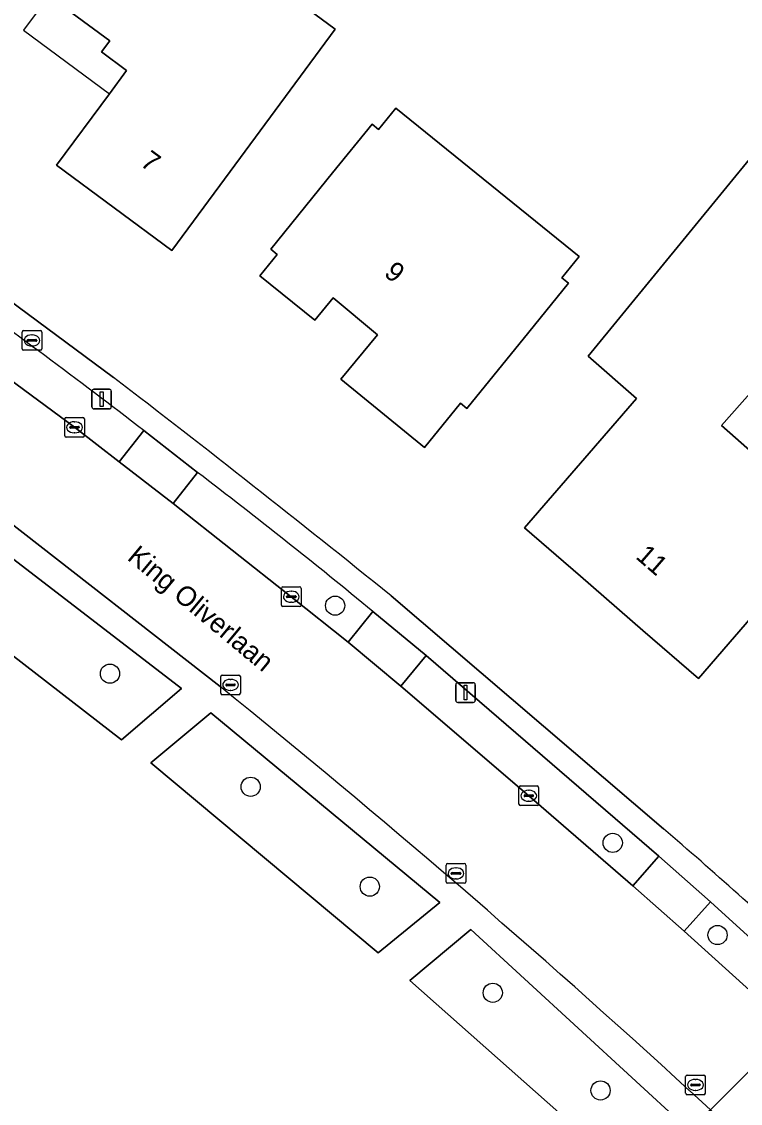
# Model space of a CAD drawing. Extents: x 160455 to 162082, y 388339 to 389736.
# Drawn here: x 160803.3 to 160839.9, y 389266.5 to 389321.6 of the extents above; entities that cross this region are included whole.
import ezdxf

# ---------------------------------------------------------------- set-up
doc = ezdxf.new("R2010")
doc.units = 0
for name, color, linetype in [('IMGEO_Boom', 7, 'Continuous'), ('IMGEO_Brandkraan', 7, 'Continuous'), ('IMGEO_Erf', 7, 'Continuous'), ('IMGEO_Groenvoorziening', 7, 'Continuous'), ('IMGEO_Kolk', 7, 'Continuous'), ('IMGEO_Lichtmast', 7, 'Continuous'), ('IMGEO_Openbare_ruimte_label', 7, 'Continuous'), ('IMGEO_Pand', 7, 'Continuous'), ('IMGEO_Pand_nummerreeks', 7, 'Continuous'), ('IMGEO_Pand_overbouw', 7, 'Continuous'), ('IMGEO_Parkeervlak_open', 7, 'Continuous'), ('IMGEO_Rijbaan_lokaal_gesloten', 7, 'Continuous'), ('IMGEO_Voetpad_open', 7, 'Continuous')]:
    doc.layers.add(name, color=color, linetype=linetype)

msp = doc.modelspace()

# ---------------------------------------------------------------- linework, layer by layer
at = {"layer": 'IMGEO_Boom'}
for centre in [(160819.268, 389291.869), (160807.804, 389288.405), (160814.968, 389282.649), (160833.4, 389279.793), (160821.032, 389277.565), (160838.735, 389275.099), (160827.292, 389272.16), (160832.781, 389267.189)]:
    msp.add_circle(centre, 0.489, dxfattribs=at)
at = {"layer": 'IMGEO_Brandkraan'}
for p, q in [((160803.334, 389304.946), (160803.334, 389305.798)), ((160803.409, 389305.872), (160804.261, 389305.872)), ((160803.822, 389305.652), (160803.847, 389305.652)), ((160804.335, 389305.798), (160804.335, 389304.946)), ((160803.593, 389305.366), (160803.593, 389305.378)), ((160804.031, 389305.329), (160803.633, 389305.329)), ((160803.636, 389305.415), (160804.034, 389305.415)), ((160803.845, 389305.092), (160803.82, 389305.092)), ((160804.077, 389305.378), (160804.077, 389305.366)), ((160804.261, 389304.872), (160803.409, 389304.872))]:
    msp.add_line(p, q, dxfattribs=at)
for points in [[(160803.334, 389304.946), (160803.334, 389305.798)], [(160803.409, 389305.872), (160804.261, 389305.872)], [(160804.335, 389305.798), (160804.335, 389304.946)], [(160804.261, 389304.872), (160803.409, 389304.872)]]:
    msp.add_lwpolyline(points, dxfattribs=at)
for centre, radius, start, end in [((160803.411, 389305.796), 0.0765, 91.552, 178.448), ((160803.411, 389305.796), 0.0765, 91.552, 178.448), ((160804.259, 389305.796), 0.0765, 1.552, 88.448), ((160804.259, 389305.796), 0.0765, 1.552, 88.448), ((160803.411, 389304.948), 0.0765, 181.552, 268.448), ((160803.411, 389304.948), 0.0765, 181.552, 268.448), ((160803.633, 389305.375), 0.0403, 85.8775, 175.7526), ((160803.63, 389305.365), 0.0366, 178.938, 274.7102), ((160804.034, 389305.372), 0.043, 264.8664, 352.4533), ((160804.038, 389305.377), 0.0386, 1.7309, 96.639), ((160804.259, 389304.948), 0.0765, 271.552, 358.448), ((160804.259, 389304.948), 0.0765, 271.552, 358.448)]:
    msp.add_arc(centre, radius, start, end, dxfattribs=at)
for centre, major_axis, ratio, start_param, end_param in [((160803.821, 389305.372), (-0.387, 0.002), 0.722429, 4.712389, 7.853982), ((160803.846, 389305.372), (-0.39, 0.002), 0.717154, 1.570796, 4.712389)]:
    msp.add_ellipse(centre, major_axis=major_axis, ratio=ratio, start_param=start_param, end_param=end_param, dxfattribs=at)
at = {"layer": 'IMGEO_Erf'}
for points in [[(160819.27, 389321.21), (160813.925, 389313.975), (160810.953, 389309.953), (160805.079, 389314.291), (160807.773, 389317.928), (160808.652, 389319.115), (160807.382, 389320.056), (160807.799, 389320.619), (160805.057, 389322.65), (160808.029, 389326.672), (160809.388, 389328.512)], [(160831.689, 389309.637), (160830.809, 389308.551), (160831.142, 389308.28), (160829.126, 389305.793), (160825.977, 389301.908), (160825.643, 389302.179), (160823.819, 389299.928), (160819.555, 389303.407), (160821.433, 389305.66), (160819.172, 389307.544), (160818.227, 389306.41), (160815.44, 389308.662), (160816.321, 389309.749), (160815.987, 389310.019), (160819.136, 389313.904), (160821.146, 389316.383), (160821.48, 389316.113), (160822.36, 389317.199)], [(160842.441, 389317.122), (160846.939, 389313.524), (160841.688, 389307.436), (160843.359, 389306.062), (160841.039, 389303.424), (160838.941, 389301.039), (160841.657, 389298.65), (160843.596, 389300.854), (160845.142, 389300.965), (160847.259, 389299.132), (160837.762, 389288.163), (160834.94, 389290.611), (160831.758, 389293.37), (160828.916, 389295.835), (160834.617, 389302.421), (160832.142, 389304.564)]]:
    msp.add_lwpolyline(points, close=True, dxfattribs=at)
for points in [[(160795.093, 389312.922), (160801.68, 389308.146), (160807.977, 389303.491)], [(160822.114, 389292.369), (160835.986, 389280.514)]]:
    msp.add_lwpolyline(points, dxfattribs=at)
for centre, radius, start, end in [((160384.668, 388750.884), 696.107, 51.066524, 52.547104), ((160683.112, 389102.743), 234.463, 46.83485, 49.30612)]:
    msp.add_arc(centre, radius, start, end, dxfattribs=at)
at = {"layer": 'IMGEO_Groenvoorziening'}
for points in [[(160761.762, 389311.244), (160762.616, 389309.452), (160791.739, 389250), (160797.431, 389238.379), (160798.552, 389239.137), (160793.256, 389249.942), (160796.592, 389251.832), (160797.509, 389250), (160801.833, 389241.356), (160802.127, 389241.555), (160804.19, 389238.528), (160821.085, 389250), (160835.893, 389260.055), (160833.815, 389263.093), (160833.929, 389263.171), (160823.069, 389272.792), (160826.176, 389275.379), (160837.102, 389265.337), (160838.371, 389266.203), (160837.317, 389267.173)], [(160813.417, 389287.75), (160802.533, 389296.244)]]:
    msp.add_lwpolyline(points, dxfattribs=at)
for points in [[(160808.39, 389285.043), (160811.44, 389287.659), (160799.577, 389296.763), (160796.546, 389294.203)], [(160808.39, 389285.043), (160796.546, 389294.203), (160799.577, 389296.763), (160811.44, 389287.659)], [(160821.454, 389274.192), (160824.593, 389276.755), (160812.945, 389286.419), (160809.885, 389283.865)], [(160821.454, 389274.192), (160809.885, 389283.865), (160812.945, 389286.419), (160824.593, 389276.755)], [(160837.102, 389265.337), (160826.176, 389275.379), (160823.069, 389272.792), (160833.929, 389263.171)]]:
    msp.add_lwpolyline(points, close=True, dxfattribs=at)
msp.add_arc((160496.205, 388895.143), 504.741, 47.4825, 51.06308, dxfattribs=at)
at = {"layer": 'IMGEO_Kolk'}
for p, q in [((160805.5, 389300.523), (160805.5, 389301.375)), ((160805.575, 389301.449), (160806.427, 389301.449)), ((160805.988, 389301.229), (160806.013, 389301.229)), ((160806.501, 389301.375), (160806.501, 389300.523)), ((160805.759, 389300.943), (160805.759, 389300.955)), ((160806.197, 389300.906), (160805.799, 389300.906)), ((160805.802, 389300.992), (160806.2, 389300.992)), ((160806.011, 389300.669), (160805.986, 389300.669)), ((160806.243, 389300.955), (160806.243, 389300.943)), ((160806.427, 389300.449), (160805.575, 389300.449)), ((160816.61, 389292.824), (160817.462, 389292.824)), ((160816.535, 389291.898), (160816.535, 389292.75)), ((160816.794, 389292.318), (160816.794, 389292.33)), ((160817.232, 389292.281), (160816.834, 389292.281)), ((160816.837, 389292.367), (160817.235, 389292.367)), ((160817.023, 389292.604), (160817.048, 389292.604)), ((160817.278, 389292.33), (160817.278, 389292.318)), ((160817.536, 389292.75), (160817.536, 389291.898)), ((160817.462, 389291.824), (160816.61, 389291.824)), ((160817.046, 389292.044), (160817.021, 389292.044)), ((160813.443, 389287.411), (160813.443, 389288.263)), ((160813.518, 389288.337), (160814.37, 389288.337)), ((160813.702, 389287.831), (160813.702, 389287.843)), ((160813.745, 389287.88), (160814.143, 389287.88)), ((160813.931, 389288.117), (160813.956, 389288.117)), ((160814.186, 389287.843), (160814.186, 389287.831)), ((160814.444, 389288.263), (160814.444, 389287.411)), ((160814.37, 389287.337), (160813.518, 389287.337)), ((160814.14, 389287.794), (160813.742, 389287.794)), ((160813.954, 389287.557), (160813.929, 389287.557)), ((160828.626, 389281.763), (160828.626, 389282.615)), ((160828.701, 389282.689), (160829.553, 389282.689)), ((160829.114, 389282.469), (160829.139, 389282.469)), ((160829.627, 389282.615), (160829.627, 389281.763)), ((160828.885, 389282.183), (160828.885, 389282.195)), ((160829.323, 389282.146), (160828.925, 389282.146)), ((160828.928, 389282.232), (160829.326, 389282.232)), ((160829.137, 389281.909), (160829.112, 389281.909)), ((160829.369, 389282.195), (160829.369, 389282.183)), ((160829.553, 389281.689), (160828.701, 389281.689)), ((160824.918, 389277.813), (160824.918, 389278.665)), ((160824.993, 389278.739), (160825.845, 389278.739)), ((160825.406, 389278.519), (160825.431, 389278.519)), ((160825.919, 389278.665), (160825.919, 389277.813)), ((160825.177, 389278.233), (160825.177, 389278.245)), ((160825.615, 389278.196), (160825.217, 389278.196)), ((160825.22, 389278.282), (160825.618, 389278.282)), ((160825.429, 389277.959), (160825.404, 389277.959)), ((160825.661, 389278.245), (160825.661, 389278.233)), ((160825.845, 389277.739), (160824.993, 389277.739)), ((160837.113, 389267.045), (160837.113, 389267.897)), ((160837.188, 389267.971), (160838.04, 389267.971)), ((160837.372, 389267.465), (160837.372, 389267.477)), ((160837.415, 389267.514), (160837.813, 389267.514)), ((160837.601, 389267.751), (160837.626, 389267.751)), ((160837.856, 389267.477), (160837.856, 389267.465)), ((160838.114, 389267.897), (160838.114, 389267.045)), ((160838.04, 389266.971), (160837.188, 389266.971)), ((160837.81, 389267.428), (160837.412, 389267.428)), ((160837.624, 389267.191), (160837.599, 389267.191))]:
    msp.add_line(p, q, dxfattribs=at)
for points in [[(160805.5, 389300.523), (160805.5, 389301.375)], [(160805.575, 389301.449), (160806.427, 389301.449)], [(160806.501, 389301.375), (160806.501, 389300.523)], [(160806.427, 389300.449), (160805.575, 389300.449)], [(160816.61, 389292.824), (160817.462, 389292.824)], [(160816.535, 389291.898), (160816.535, 389292.75)], [(160817.536, 389292.75), (160817.536, 389291.898)], [(160817.462, 389291.824), (160816.61, 389291.824)], [(160813.443, 389287.411), (160813.443, 389288.263)], [(160813.518, 389288.337), (160814.37, 389288.337)], [(160814.444, 389288.263), (160814.444, 389287.411)], [(160814.37, 389287.337), (160813.518, 389287.337)], [(160828.626, 389281.763), (160828.626, 389282.615)], [(160828.701, 389282.689), (160829.553, 389282.689)], [(160829.627, 389282.615), (160829.627, 389281.763)], [(160829.553, 389281.689), (160828.701, 389281.689)], [(160824.918, 389277.813), (160824.918, 389278.665)], [(160824.993, 389278.739), (160825.845, 389278.739)], [(160825.919, 389278.665), (160825.919, 389277.813)], [(160825.845, 389277.739), (160824.993, 389277.739)], [(160837.113, 389267.045), (160837.113, 389267.897)], [(160837.188, 389267.971), (160838.04, 389267.971)], [(160838.114, 389267.897), (160838.114, 389267.045)], [(160838.04, 389266.971), (160837.188, 389266.971)]]:
    msp.add_lwpolyline(points, dxfattribs=at)
for centre, radius, start, end in [((160805.577, 389301.373), 0.0765, 91.552, 178.448), ((160805.577, 389301.373), 0.0765, 91.552, 178.448), ((160806.425, 389301.373), 0.0765, 1.552, 88.448), ((160806.425, 389301.373), 0.0765, 1.552, 88.448), ((160805.577, 389300.525), 0.0765, 181.552, 268.448), ((160805.577, 389300.525), 0.0765, 181.552, 268.448), ((160805.799, 389300.952), 0.0403, 85.8775, 175.7526), ((160805.796, 389300.942), 0.0366, 178.938, 274.7102), ((160806.2, 389300.949), 0.043, 264.8664, 352.4533), ((160806.204, 389300.954), 0.0386, 1.7309, 96.639), ((160806.425, 389300.525), 0.0765, 271.552, 358.448), ((160806.425, 389300.525), 0.0765, 271.552, 358.448), ((160816.612, 389292.748), 0.0765, 91.552, 178.448), ((160816.612, 389292.748), 0.0765, 91.552, 178.448), ((160817.46, 389292.748), 0.0765, 1.552, 88.448), ((160817.46, 389292.748), 0.0765, 1.552, 88.448), ((160816.834, 389292.327), 0.0403, 85.8775, 175.7526), ((160816.831, 389292.317), 0.0366, 178.938, 274.7102), ((160817.235, 389292.324), 0.043, 264.8664, 352.4533), ((160817.239, 389292.329), 0.0386, 1.7309, 96.639), ((160816.612, 389291.9), 0.0765, 181.552, 268.448), ((160816.612, 389291.9), 0.0765, 181.552, 268.448), ((160817.46, 389291.9), 0.0765, 271.552, 358.448), ((160817.46, 389291.9), 0.0765, 271.552, 358.448), ((160813.52, 389288.261), 0.0765, 91.552, 178.448), ((160813.52, 389288.261), 0.0765, 91.552, 178.448), ((160813.742, 389287.84), 0.0403, 85.8775, 175.7526), ((160813.739, 389287.83), 0.0366, 178.938, 274.7102), ((160814.143, 389287.837), 0.043, 264.8664, 352.4533), ((160814.147, 389287.842), 0.0386, 1.7309, 96.639), ((160814.368, 389288.261), 0.0765, 1.552, 88.448), ((160814.368, 389288.261), 0.0765, 1.552, 88.448), ((160813.52, 389287.413), 0.0765, 181.552, 268.448), ((160813.52, 389287.413), 0.0765, 181.552, 268.448), ((160814.368, 389287.413), 0.0765, 271.552, 358.448), ((160814.368, 389287.413), 0.0765, 271.552, 358.448), ((160828.703, 389282.613), 0.0765, 91.552, 178.448), ((160828.703, 389282.613), 0.0765, 91.552, 178.448), ((160829.551, 389282.613), 0.0765, 1.552, 88.448), ((160829.551, 389282.613), 0.0765, 1.552, 88.448), ((160828.703, 389281.765), 0.0765, 181.552, 268.448), ((160828.703, 389281.765), 0.0765, 181.552, 268.448), ((160828.925, 389282.192), 0.0403, 85.8775, 175.7526), ((160828.922, 389282.182), 0.0366, 178.938, 274.7102), ((160829.326, 389282.189), 0.043, 264.8664, 352.4533), ((160829.33, 389282.194), 0.0386, 1.7309, 96.639), ((160829.551, 389281.765), 0.0765, 271.552, 358.448), ((160829.551, 389281.765), 0.0765, 271.552, 358.448), ((160824.995, 389278.663), 0.0765, 91.552, 178.448), ((160824.995, 389278.663), 0.0765, 91.552, 178.448), ((160825.843, 389278.663), 0.0765, 1.552, 88.448), ((160825.843, 389278.663), 0.0765, 1.552, 88.448), ((160825.217, 389278.242), 0.0403, 85.8775, 175.7526), ((160825.214, 389278.232), 0.0366, 178.938, 274.7102), ((160825.618, 389278.239), 0.043, 264.8664, 352.4533), ((160825.622, 389278.244), 0.0386, 1.7309, 96.639), ((160824.995, 389277.815), 0.0765, 181.552, 268.448), ((160824.995, 389277.815), 0.0765, 181.552, 268.448), ((160825.843, 389277.815), 0.0765, 271.552, 358.448), ((160825.843, 389277.815), 0.0765, 271.552, 358.448), ((160837.19, 389267.895), 0.0765, 91.552, 178.448), ((160837.19, 389267.895), 0.0765, 91.552, 178.448), ((160837.412, 389267.474), 0.0403, 85.8775, 175.7526), ((160837.409, 389267.464), 0.0366, 178.938, 274.7102), ((160837.813, 389267.471), 0.043, 264.8664, 352.4533), ((160837.817, 389267.476), 0.0386, 1.7309, 96.639), ((160838.038, 389267.895), 0.0765, 1.552, 88.448), ((160838.038, 389267.895), 0.0765, 1.552, 88.448), ((160837.19, 389267.047), 0.0765, 181.552, 268.448), ((160837.19, 389267.047), 0.0765, 181.552, 268.448), ((160838.038, 389267.047), 0.0765, 271.552, 358.448), ((160838.038, 389267.047), 0.0765, 271.552, 358.448)]:
    msp.add_arc(centre, radius, start, end, dxfattribs=at)
for centre, major_axis, ratio, start_param, end_param in [((160805.987, 389300.949), (-0.387, 0.002), 0.722429, 4.712389, 7.853982), ((160806.012, 389300.949), (-0.39, 0.002), 0.717154, 1.570796, 4.712389), ((160817.022, 389292.324), (-0.387, 0.002), 0.722429, 4.712389, 7.853982), ((160817.047, 389292.324), (-0.39, 0.002), 0.717154, 1.570796, 4.712389), ((160813.93, 389287.837), (-0.387, 0.002), 0.722429, 4.712389, 7.853982), ((160813.955, 389287.837), (-0.39, 0.002), 0.717154, 1.570796, 4.712389), ((160829.113, 389282.189), (-0.387, 0.002), 0.722429, 4.712389, 7.853982), ((160829.138, 389282.189), (-0.39, 0.002), 0.717154, 1.570796, 4.712389), ((160825.405, 389278.239), (-0.387, 0.002), 0.722429, 4.712389, 7.853982), ((160825.43, 389278.239), (-0.39, 0.002), 0.717154, 1.570796, 4.712389), ((160837.6, 389267.471), (-0.387, 0.002), 0.722429, 4.712389, 7.853982), ((160837.625, 389267.471), (-0.39, 0.002), 0.717154, 1.570796, 4.712389)]:
    msp.add_ellipse(centre, major_axis=major_axis, ratio=ratio, start_param=start_param, end_param=end_param, dxfattribs=at)
at = {"layer": 'IMGEO_Lichtmast'}
for p, q in [((160806.883, 389301.986), (160806.883, 389302.786)), ((160806.883, 389302.786), (160806.883, 389301.986)), ((160806.983, 389302.886), (160807.773, 389302.886)), ((160807.773, 389302.886), (160806.983, 389302.886)), ((160807.873, 389302.786), (160807.873, 389301.986)), ((160807.873, 389301.986), (160807.873, 389302.786)), ((160807.773, 389301.886), (160806.983, 389301.886)), ((160806.983, 389301.886), (160807.773, 389301.886)), ((160825.41, 389287.046), (160825.41, 389287.846)), ((160825.41, 389287.846), (160825.41, 389287.046)), ((160825.51, 389287.946), (160826.3, 389287.946)), ((160826.3, 389287.946), (160825.51, 389287.946)), ((160826.4, 389287.846), (160826.4, 389287.046)), ((160826.4, 389287.046), (160826.4, 389287.846)), ((160826.3, 389286.946), (160825.51, 389286.946)), ((160825.51, 389286.946), (160826.3, 389286.946))]:
    msp.add_line(p, q, dxfattribs=at)
for points in [[(160807.303, 389302.761), (160807.453, 389302.761), (160807.453, 389302.011), (160807.303, 389302.011), (160807.303, 389302.761)], [(160825.83, 389287.821), (160825.98, 389287.821), (160825.98, 389287.071), (160825.83, 389287.071), (160825.83, 389287.821)]]:
    msp.add_lwpolyline(points, dxfattribs=at)
for centre, start, end in [((160806.983, 389302.786), 90, 180), ((160806.983, 389302.786), 90, 180), ((160807.773, 389302.786), 0, 90), ((160807.773, 389302.786), 360, 90), ((160806.983, 389301.986), 180, 270), ((160806.983, 389301.986), 180, 270), ((160807.773, 389301.986), 270, 0), ((160807.773, 389301.986), 270, 0), ((160825.51, 389287.846), 90, 180), ((160825.51, 389287.846), 90, 180), ((160826.3, 389287.846), 0, 90), ((160826.3, 389287.846), 360, 90), ((160825.51, 389287.046), 180, 270), ((160825.51, 389287.046), 180, 270), ((160826.3, 389287.046), 270, 0), ((160826.3, 389287.046), 270, 0)]:
    msp.add_arc(centre, 0.1, start, end, dxfattribs=at)
at = {"layer": 'IMGEO_Pand'}
for points in [[(160813.925, 389313.975), (160819.27, 389321.21), (160809.388, 389328.512), (160808.029, 389326.672), (160805.057, 389322.65), (160807.799, 389320.619), (160807.382, 389320.056), (160808.652, 389319.115), (160807.773, 389317.928), (160805.079, 389314.291), (160810.953, 389309.953)], [(160829.126, 389305.793), (160831.142, 389308.28), (160830.809, 389308.551), (160831.689, 389309.637), (160822.36, 389317.199), (160821.48, 389316.113), (160821.146, 389316.383), (160819.136, 389313.904), (160815.987, 389310.019), (160816.321, 389309.749), (160815.44, 389308.662), (160818.227, 389306.41), (160819.172, 389307.544), (160821.433, 389305.66), (160819.555, 389303.407), (160823.819, 389299.928), (160825.643, 389302.179), (160825.977, 389301.908)], [(160834.94, 389290.611), (160837.762, 389288.163), (160847.259, 389299.132), (160845.142, 389300.965), (160843.596, 389300.854), (160841.657, 389298.65), (160838.941, 389301.039), (160841.039, 389303.424), (160843.359, 389306.062), (160841.688, 389307.436), (160846.939, 389313.524), (160842.441, 389317.122), (160832.142, 389304.564), (160834.617, 389302.421), (160828.916, 389295.835), (160831.758, 389293.37)]]:
    msp.add_lwpolyline(points, close=True, dxfattribs=at)
at = {"layer": 'IMGEO_Pand_overbouw'}
msp.add_lwpolyline([(160805.057, 389322.65), (160804.692, 389322.92), (160803.396, 389321.171), (160807.773, 389317.928), (160808.652, 389319.115), (160807.382, 389320.056), (160807.799, 389320.619)], close=True, dxfattribs=at)
at = {"layer": 'IMGEO_Parkeervlak_open'}
for points in [[(160799.378, 389308.322), (160798.199, 389306.702), (160806.001, 389300.951), (160808.278, 389299.198), (160809.524, 389300.788)], [(160812.259, 389298.652), (160811.023, 389297.071), (160817.038, 389292.325), (160819.926, 389290.007), (160821.184, 389291.57)]]:
    msp.add_lwpolyline(points, dxfattribs=at)
for points in [[(160822.607, 389287.776), (160829.128, 389282.19), (160834.418, 389277.613), (160835.743, 389279.123), (160823.895, 389289.324)], [(160843.837, 389271.825), (160838.372, 389276.794), (160837.032, 389275.3), (160841.073, 389271.64), (160842.524, 389270.359)]]:
    msp.add_lwpolyline(points, close=True, dxfattribs=at)
for centre, radius, start, end in [((160593.447, 389020.397), 353.989, 52.38117, 54.42673), ((160651.151, 389086.453), 266.428, 50.34277, 52.79313)]:
    msp.add_arc(centre, radius, start, end, dxfattribs=at)
at = {"layer": 'IMGEO_Rijbaan_lokaal_gesloten'}
for points in [[(160837.317, 389267.173), (160838.371, 389266.203), (160842.524, 389270.359), (160841.073, 389271.64), (160837.032, 389275.3), (160834.418, 389277.613), (160829.128, 389282.19), (160822.607, 389287.776), (160819.926, 389290.007), (160817.038, 389292.325), (160811.023, 389297.071), (160808.278, 389299.198), (160806.001, 389300.951), (160798.199, 389306.702), (160795.369, 389308.729)], [(160802.533, 389296.244), (160813.417, 389287.75)], [(160842.524, 389270.359), (160838.371, 389266.203), (160839.803, 389264.886)]]:
    msp.add_lwpolyline(points, dxfattribs=at)
msp.add_arc((160496.205, 388895.143), 504.741, 47.4825, 51.06308, dxfattribs=at)
at = {"layer": 'IMGEO_Voetpad_open'}
for points in [[(160807.977, 389303.491), (160801.68, 389308.146), (160795.093, 389312.922)], [(160809.524, 389300.788), (160812.259, 389298.652)], [(160835.986, 389280.514), (160822.114, 389292.369)], [(160821.184, 389291.57), (160823.895, 389289.324), (160835.743, 389279.123), (160838.372, 389276.794), (160843.837, 389271.825), (160847.51, 389268.486), (160849.645, 389270.639)]]:
    msp.add_lwpolyline(points, dxfattribs=at)
for points in [[(160811.023, 389297.071), (160812.259, 389298.652), (160809.524, 389300.788), (160808.278, 389299.198)], [(160822.607, 389287.776), (160823.895, 389289.324), (160821.184, 389291.57), (160819.926, 389290.007)], [(160837.032, 389275.3), (160838.372, 389276.794), (160835.743, 389279.123), (160834.418, 389277.613)]]:
    msp.add_lwpolyline(points, close=True, dxfattribs=at)
for centre, radius, start, end in [((160593.447, 389020.397), 353.989, 52.38117, 54.42673), ((160384.668, 388750.884), 696.107, 51.066524, 52.547104), ((160651.151, 389086.453), 266.428, 50.34277, 52.79313), ((160683.112, 389102.743), 234.463, 46.83485, 49.30612)]:
    msp.add_arc(centre, radius, start, end, dxfattribs=at)

# ---------------------------------------------------------------- texts
at = {"layer": 'IMGEO_Openbare_ruimte_label'}
msp.add_text('King Oliverlaan', height=1, rotation=320.2751, dxfattribs=at).set_placement((160808.634, 389294.244))
at = {"layer": 'IMGEO_Pand_nummerreeks'}
for s, rotation, p in [('7', 323.5538, (160809.292, 389314.313)), ('9', 320.1969, (160821.704, 389308.714)), ('11', 319.0654, (160834.52, 389294.31))]:
    msp.add_text(s, height=1, rotation=rotation, dxfattribs=at).set_placement(p)

doc.saveas('drawing.dxf')
